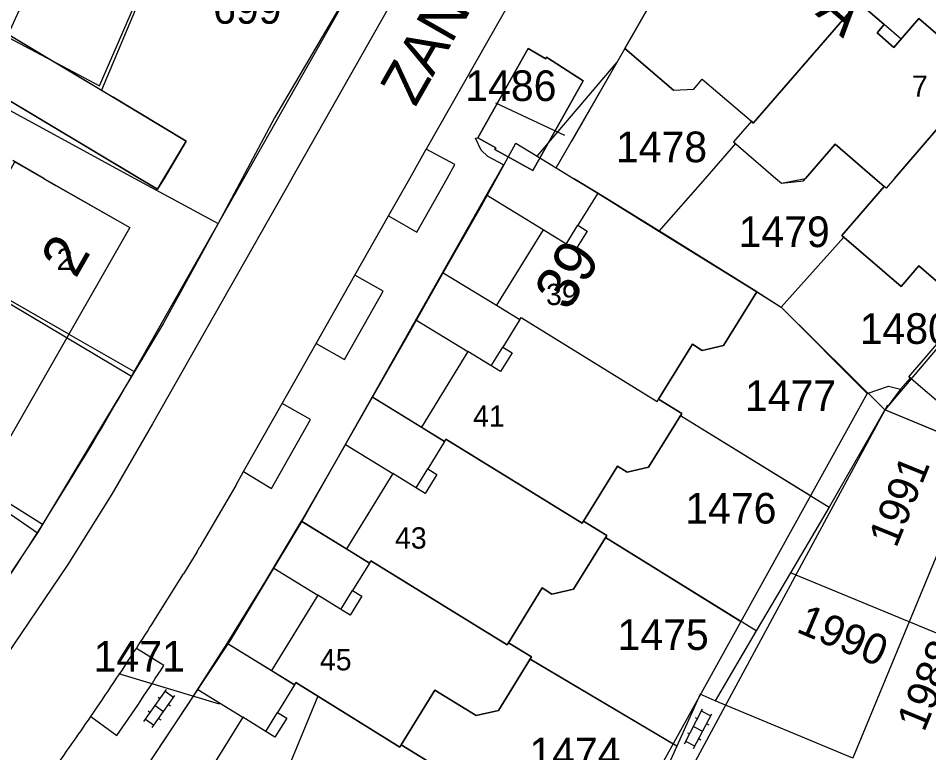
# Model space of a CAD drawing. Extents: x 148816 to 151297, y 399515 to 402500.
# Drawn here: x 150207.2 to 150260.7, y 400466.3 to 400509.4 of the extents above; entities that cross this region are included whole.
import ezdxf

# ---------------------------------------------------------------- set-up
doc = ezdxf.new("R2010")
doc.units = 0
for name, color, linetype in [('B01 Hoofdgebouw  [D] Norm', 7, 'Continuous'), ('B01 Hoofdgebouw  [T] Norm', 7, 'Continuous'), ('B01 hoofgebouw', 7, 'Continuous'), ('B02 Bijgebouw  [D] Norm', 7, 'Continuous'), ('B07 Tussenmuur  [D] Norm', 7, 'Continuous'), ('B07 Tussenmuur  [T] Norm', 7, 'Continuous'), ('G01 perceelsgrens', 7, 'Continuous'), ('S02 Open verharding  Norm', 7, 'Continuous'), ('T01 Muur  [T] Gem', 7, 'Continuous'), ('T04 Haag heg  [D] Gem', 7, 'Continuous'), ('V00 Kant verharding algemeen  [T] Norm', 7, 'Continuous'), ('V00 Kant verharding algemeen secundair  [T] Gem', 7, 'Continuous'), ('Z01 perceelnummer', 7, 'Continuous'), ('Z02 huisnummer', 7, 'Continuous'), ('Z02 Huisnummer  [Tekst] Norm', 7, 'Continuous'), ('Z06 straatnaam', 7, 'Continuous')]:
    doc.layers.add(name, color=color, linetype=linetype)

msp = doc.modelspace()

# ---------------------------------------------------------------- linework, layer by layer
at = {"layer": 'B01 Hoofdgebouw  [D] Norm'}
for p, q in [((150259.02, 400508.176), (150258.036, 400509.027)), ((150208.663, 400500), (150206.84, 400501.042)), ((150239.355, 400496.137), (150240.037, 400497.244)), ((150234.951, 400488.99), (150235.634, 400490.098)), ((150230.532, 400481.831), (150231.216, 400482.941)), ((150226.122, 400474.679), (150226.809, 400475.794)), ((150221.711, 400467.529), (150222.398, 400468.645))]:
    msp.add_line(p, q, dxfattribs=at)
at = {"layer": 'B01 Hoofdgebouw  [T] Norm'}
for p, q in [((150234.17, 400502.39), (150237.11, 400507.62)), ((150237.11, 400507.62), (150238.15, 400507.01)), ((150238.15, 400507.01), (150238.2, 400507.11)), ((150238.2, 400507.11), (150240.34, 400505.73)), ((150240.34, 400505.73), (150237.39, 400500.47)), ((150214.295, 400500), (150205.81, 400505.07)), ((150212.75, 400504.76), (150217.04, 400502.19)), ((150217.04, 400502.19), (150215.73, 400500)), ((150235.21, 400501.79), (150234.17, 400502.39)), ((150235.16, 400501.69), (150235.21, 400501.79)), ((150237.39, 400500.47), (150235.16, 400501.69)), ((150208.662, 400500), (150213.72, 400497.11)), ((150215.35, 400499.37), (150214.295, 400500)), ((150215.73, 400500), (150215.35, 400499.37)), ((150213.72, 400497.11), (150206.57, 400484.6))]:
    msp.add_line(p, q, dxfattribs=at)
for points in [[(150248.369, 400517.376), (150242.798, 400507.621), (150245.653, 400505.186), (150246.846, 400505.244), (150247.348, 400505.828), (150250.229, 400503.35), (150249.186, 400502.137), (150251.673, 400500)], [(150269.943, 400500), (150270.376, 400500.502), (150266.432, 400503.901), (150264.98, 400502.197), (150263.995, 400503.046), (150264.413, 400503.531), (150262.967, 400504.779), (150264.012, 400505.99), (150260.068, 400509.387), (150258.603, 400507.693), (150257.618, 400508.542), (150258.036, 400509.027), (150256.613, 400510.255)], [(150257.483, 400500), (150255.148, 400502.013), (150253.413, 400500)], [(150251.672, 400500), (150251.999, 400499.719), (150253.294, 400499.862), (150253.412, 400500)], [(150261.764, 400486.399), (150259.487, 400488.354), (150262.949, 400492.383), (150260.073, 400494.863), (150259.028, 400493.651), (150255.545, 400496.654), (150258.026, 400499.532), (150257.484, 400500)], [(150258.63, 400500), (150258.14, 400499.434), (150258.026, 400499.532)], [(150241.202, 400499.134), (150240.037, 400497.244), (150240.582, 400496.908), (150239.9, 400495.801), (150237.993, 400496.976), (150235.263, 400492.546), (150236.625, 400491.707), (150235.634, 400490.098), (150236.179, 400489.762), (150235.497, 400488.654), (150233.584, 400489.833), (150230.851, 400485.398), (150232.213, 400484.559), (150231.216, 400482.941), (150231.752, 400482.611), (150231.068, 400481.501), (150229.17, 400482.671), (150226.444, 400478.251), (150227.806, 400477.411), (150226.809, 400475.794), (150227.345, 400475.463), (150226.657, 400474.349), (150224.758, 400475.52), (150222.033, 400471.102), (150223.395, 400470.262), (150222.398, 400468.645), (150222.934, 400468.314), (150222.246, 400467.199), (150220.349, 400468.367), (150217.623, 400463.943)], [(150241.202, 400499.134), (150250.542, 400493.332), (150248.587, 400490.194), (150247.343, 400489.903), (150246.765, 400490.262), (150244.776, 400487.036), (150246.138, 400486.196), (150244.191, 400483.038), (150242.936, 400482.746), (150242.361, 400483.103), (150240.373, 400479.882), (150241.733, 400479.039), (150239.775, 400475.878), (150238.513, 400475.596), (150237.94, 400475.955), (150235.966, 400472.738), (150237.318, 400471.901), (150235.368, 400468.75), (150234.066, 400468.458), (150231.638, 400469.951), (150229.663, 400466.74), (150232.9, 400464.749)]]:
    msp.add_lwpolyline(points, dxfattribs=at)
at = {"layer": 'B01 hoofgebouw'}
for points in [[(150217.04, 400502.19), (150206.582, 400508.455), (150209.589, 400515.048), (150204.139, 400517.534), (150200.305, 400509.128), (150197.876, 400505.057), (150203.72, 400501.57)], [(150245.653, 400505.186), (150242.798, 400507.621), (150248.369, 400517.376), (150251.678, 400514.499), (150251.26, 400514.014), (150252.244, 400513.165), (150253.714, 400514.869), (150257.658, 400511.466), (150256.613, 400510.255), (150258.036, 400509.027), (150257.618, 400508.542), (150258.603, 400507.693), (150260.068, 400509.387), (150264.012, 400505.99), (150262.967, 400504.779), (150264.413, 400503.531), (150263.995, 400503.046), (150264.98, 400502.197), (150266.432, 400503.901), (150270.376, 400500.502), (150269.943, 400500)], [(150238.2, 400507.11), (150238.15, 400507.01), (150237.11, 400507.62), (150234.17, 400502.39), (150235.21, 400501.79), (150235.16, 400501.69), (150237.39, 400500.47), (150240.34, 400505.73), (150238.2, 400507.11)], [(150245.653, 400505.186), (150246.846, 400505.244), (150247.348, 400505.828), (150250.229, 400503.35), (150249.186, 400502.137), (150251.672, 400500)], [(150199.43, 400504.13), (150203.72, 400501.57), (150205.81, 400505.07), (150214.296, 400500)], [(150215.728, 400500), (150217.04, 400502.19), (150212.75, 400504.76)], [(150253.413, 400500), (150255.148, 400502.013), (150257.483, 400500)], [(150206.416, 400500), (150206.969, 400500.968), (150208.663, 400500)], [(150208.663, 400500), (150209.38, 400499.59)], [(150214.296, 400500), (150215.35, 400499.37), (150215.728, 400500)], [(150251.672, 400500), (150251.999, 400499.719), (150253.413, 400500)], [(150257.483, 400500), (150258.026, 400499.532), (150255.545, 400496.654), (150259.028, 400493.651), (150260.073, 400494.863), (150262.949, 400492.383), (150261.905, 400491.17), (150264.7, 400488.764), (150266.01, 400488.869), (150266.44, 400489.37), (150269.308, 400486.908), (150268.259, 400485.686)], [(150209.38, 400499.59), (150213.72, 400497.11), (150206.57, 400484.6), (150202.23, 400487.08)], [(150245.458, 400496.51), (150241.202, 400499.134), (150240.037, 400497.244), (150240.582, 400496.908), (150239.9, 400495.801), (150237.993, 400496.976), (150235.263, 400492.546), (150236.625, 400491.707), (150235.634, 400490.098), (150236.179, 400489.762), (150235.497, 400488.654), (150233.584, 400489.833), (150230.851, 400485.398), (150232.213, 400484.559), (150231.216, 400482.941), (150231.752, 400482.611), (150231.068, 400481.501), (150229.17, 400482.671), (150226.444, 400478.251), (150227.806, 400477.411), (150226.809, 400475.794), (150227.345, 400475.463), (150226.657, 400474.349), (150224.758, 400475.52), (150222.033, 400471.102), (150223.395, 400470.262), (150222.398, 400468.645), (150222.934, 400468.314), (150222.246, 400467.199), (150220.349, 400468.367), (150217.623, 400463.943)], [(150232.9, 400464.749), (150229.663, 400466.74), (150231.638, 400469.951), (150234.066, 400468.458), (150235.368, 400468.75), (150237.318, 400471.901), (150235.966, 400472.738), (150237.94, 400475.955), (150238.513, 400475.596), (150239.775, 400475.878), (150241.733, 400479.039), (150240.373, 400479.882), (150242.361, 400483.103), (150242.936, 400482.746), (150244.191, 400483.038), (150246.138, 400486.196), (150244.776, 400487.036), (150246.765, 400490.262), (150247.343, 400489.903), (150248.587, 400490.194), (150250.542, 400493.332), (150245.458, 400496.51)]]:
    msp.add_lwpolyline(points, dxfattribs=at)
at = {"layer": 'B02 Bijgebouw  [D] Norm'}
msp.add_line((150206.594, 400508.448), (150212.75, 400504.76), dxfattribs=at)
at = {"layer": 'B07 Tussenmuur  [D] Norm'}
msp.add_line((150210.145, 400490.855), (150203.265, 400494.787), dxfattribs=at)
msp.add_line((150210.145, 400490.855), (150203.265, 400494.787), dxfattribs=at)
at = {"layer": 'B07 Tussenmuur  [T] Norm'}
for points in [[(150250.229, 400503.35), (150250.343, 400503.252), (150256.499, 400510.353), (150256.613, 400510.255)], [(150258.63, 400500), (150262.853, 400504.877), (150262.967, 400504.779)], [(150236.625, 400491.707), (150236.704, 400491.835), (150244.697, 400486.908), (150244.776, 400487.036)], [(150232.213, 400484.559), (150232.291, 400484.686), (150240.294, 400479.754), (150240.373, 400479.882)], [(150227.806, 400477.411), (150227.885, 400477.539), (150235.888, 400472.61), (150235.966, 400472.738)], [(150223.395, 400470.262), (150223.474, 400470.39), (150229.584, 400466.612), (150229.663, 400466.74)]]:
    msp.add_lwpolyline(points, dxfattribs=at)
at = {"layer": 'G01 perceelsgrens'}
for points in [[(150204.92, 400504.944), (150206.629, 400508.247), (150211.946, 400505.438), (150225.946, 400537.65)], [(150225.946, 400537.65), (150228.789, 400536.169), (150234.419, 400532.694), (150236.474, 400530.5), (150236.455, 400528.804), (150235.943, 400527.048), (150235.038, 400525.353), (150222.217, 400503.564), (150220.318, 400500)], [(150242.343, 400506.832), (150248.369, 400517.376), (150250.799, 400521.68)], [(150260.133, 400514.38), (150257.658, 400511.466), (150256.613, 400510.255), (150256.499, 400510.353), (150250.343, 400503.252), (150250.229, 400503.35), (150249.186, 400502.137), (150249.3, 400502.039), (150247.515, 400500)], [(150266.589, 400508.963), (150262.967, 400504.779), (150262.853, 400504.877), (150258.63, 400500)], [(150237.639, 400501.314), (150242.343, 400506.832)], [(150238.768, 400500.624), (150242.343, 400506.832)], [(150204.92, 400504.944), (150214.016, 400500)], [(150235.263, 400500), (150236.399, 400502.073)], [(150236.399, 400502.073), (150237.639, 400501.314)], [(150237.639, 400501.314), (150238.768, 400500.624)], [(150238.768, 400500.624), (150239.787, 400500)], [(150178.487, 400500), (150179.895, 400498.841), (150189.578, 400491.293), (150195.992, 400487.687), (150208.29, 400479.186)], [(150213.81, 400488.369), (150200.762, 400496.13), (150194.789, 400500)], [(150214.016, 400500), (150218.902, 400497.344)], [(150220.318, 400500), (150218.902, 400497.344)], [(150232.125, 400494.461), (150234.301, 400498.244), (150235.263, 400500)], [(150239.787, 400500), (150241.202, 400499.134), (150244.8, 400496.899)], [(150247.515, 400500), (150244.8, 400496.899)], [(150258.63, 400500), (150258.14, 400499.434), (150258.026, 400499.532), (150255.545, 400496.654), (150255.659, 400496.556), (150251.986, 400492.435)], [(150218.902, 400497.344), (150215.701, 400491.499), (150213.81, 400488.369)], [(150244.8, 400496.899), (150250.542, 400493.332), (150251.986, 400492.435)], [(150266.157, 400495.857), (150263.063, 400492.285), (150262.949, 400492.383), (150261.905, 400491.17), (150262.019, 400491.072), (150258.077, 400486.409)], [(150227.976, 400487.162), (150230.062, 400490.804), (150232.125, 400494.461)], [(150232.125, 400494.461), (150235.263, 400492.546), (150236.625, 400491.707), (150236.704, 400491.835), (150244.697, 400486.908), (150244.776, 400487.036), (150246.138, 400486.196), (150246.059, 400486.068), (150254.799, 400480.703)], [(150251.986, 400492.435), (150258.077, 400486.409)], [(150213.81, 400488.369), (150212.286, 400485.85), (150208.29, 400479.186)], [(150223.801, 400479.873), (150225.904, 400483.508), (150227.976, 400487.162)], [(150250.518, 400473.429), (150241.655, 400478.913), (150241.733, 400479.039), (150240.373, 400479.882), (150240.294, 400479.754), (150232.291, 400484.686), (150232.213, 400484.559), (150227.976, 400487.162)], [(150258.077, 400486.409), (150254.799, 400480.703)], [(150266.251, 400483.017), (150258.077, 400486.409)], [(150274.665, 400476.388), (150262.629, 400481.519), (150259.495, 400473.958)], [(150254.799, 400480.703), (150252.526, 400476.842)], [(150219.447, 400472.691), (150221.646, 400476.268), (150223.801, 400479.873)], [(150245.842, 400466.668), (150237.241, 400471.777), (150237.318, 400471.901), (150235.966, 400472.738), (150235.888, 400472.61), (150227.885, 400477.539), (150227.806, 400477.411), (150223.801, 400479.873)], [(150208.29, 400479.186), (150202.678, 400470.79)], [(150252.526, 400476.842), (150250.518, 400473.429)], [(150259.495, 400473.958), (150252.526, 400476.842)], [(150259.495, 400473.958), (150256.204, 400466.018)], [(150271.637, 400468.933), (150263.562, 400472.275), (150259.495, 400473.958)], [(150250.518, 400473.429), (150248.103, 400469.325)], [(150214.839, 400465.644), (150217.17, 400469.149), (150219.447, 400472.691)], [(150224.758, 400469.596), (150223.474, 400470.39), (150223.395, 400470.262), (150219.447, 400472.691)], [(150224.758, 400469.596), (150221.516, 400461.727)], [(150242.012, 400458.976), (150232.82, 400464.619), (150232.9, 400464.749), (150229.663, 400466.74), (150229.584, 400466.612), (150224.758, 400469.596)], [(150248.103, 400469.325), (150247.219, 400469.712), (150245.842, 400466.668)], [(150256.204, 400466.018), (150256.18, 400465.96), (150248.103, 400469.325)], [(150245.842, 400466.668), (150243.532, 400461.559), (150242.012, 400458.976)]]:
    msp.add_lwpolyline(points, dxfattribs=at)
at = {"layer": 'S02 Open verharding  Norm'}
for p, q in [((150214.545, 400468.112), (150215.881, 400469.984)), ((150215.033, 400467.764), (150216.369, 400469.636)), ((150215.381, 400469.542), (150215.503, 400469.455)), ((150216.282, 400469.514), (150215.794, 400469.862)), ((150215.213, 400469.048), (150215.701, 400468.7)), ((150215.992, 400469.107), (150216.114, 400469.02)), ((150214.8, 400468.728), (150214.922, 400468.641)), ((150246.304, 400466.805), (150247.366, 400468.844)), ((150246.836, 400466.528), (150247.898, 400468.567)), ((150247.829, 400468.434), (150247.297, 400468.711)), ((150215.12, 400467.886), (150214.632, 400468.234)), ((150215.411, 400468.293), (150215.533, 400468.206)), ((150246.933, 400468.337), (150247.066, 400468.268)), ((150247.598, 400467.991), (150247.731, 400467.922)), ((150246.471, 400467.45), (150246.604, 400467.381)), ((150246.835, 400467.825), (150247.367, 400467.547)), ((150246.905, 400466.661), (150246.373, 400466.938)), ((150247.136, 400467.104), (150247.269, 400467.035))]:
    msp.add_line(p, q, dxfattribs=at)
at = {"layer": 'T01 Muur  [T] Gem'}
msp.add_line((150242.798, 400507.621), (150239.67, 400502.164), dxfattribs=at)
at = {"layer": 'T04 Haag heg  [D] Gem'}
for p, q in [((150218.811, 400521.253), (150212.058, 400505.175)), ((150247.515, 400500), (150244.8, 400496.899)), ((150255.659, 400496.556), (150251.986, 400492.435)), ((150210.145, 400490.855), (150213.984, 400488.661)), ((150259.573, 400488.28), (150258.996, 400487.622)), ((150208.599, 400479.675), (150195.737, 400487.706)), ((150257.024, 400487.363), (150235.849, 400449.129)), ((150258.234, 400486.693), (150237.841, 400448.927)), ((150246.059, 400486.068), (150253.707, 400481.373)), ((150241.655, 400478.913), (150249.616, 400473.987)), ((150237.241, 400471.777), (150245.632, 400466.793))]:
    msp.add_line(p, q, dxfattribs=at)
msp.add_lwpolyline([(150250.563, 400493.33), (150251.986, 400492.435), (150257.024, 400487.363), (150258.285, 400487.802), (150258.996, 400487.622), (150258.086, 400486.407), (150277.432, 400478.383)], dxfattribs=at)
at = {"layer": 'V00 Kant verharding algemeen  [T] Norm'}
for p, q in [((150220.41, 400500), (150236.09, 400527.64)), ((150223.23, 400500), (150238.506, 400526.937)), ((150242.93, 400522.5), (150231.137, 400501.714)), ((150234.02, 400502.37), (150234.17, 400502.39)), ((150234.36, 400501.66), (150234.02, 400502.37)), ((150234.75, 400501.29), (150234.36, 400501.66)), ((150235.67, 400500.79), (150234.75, 400501.29)), ((150235.67, 400500.79), (150235.225, 400500)), ((150213.05, 400487.03), (150220.41, 400500)), ((150223.23, 400500), (150215.06, 400485.59)), ((150223.72, 400479.68), (150235.225, 400500)), ((150241.202, 400499.134), (150239.787, 400500)), ((150237.993, 400496.976), (150234.666, 400499.012)), ((150226.946, 400494.324), (150228.916, 400497.797)), ((150232.125, 400494.461), (150235.263, 400492.546)), ((150230.525, 400491.7), (150233.584, 400489.833)), ((150222.671, 400486.786), (150224.671, 400490.312)), ((150227.961, 400487.171), (150230.851, 400485.398)), ((150215.06, 400485.59), (150212.655, 400481.46)), ((150226.382, 400484.382), (150229.17, 400482.671)), ((150219.94, 400481.97), (150220.407, 400482.793)), ((150219.94, 400481.97), (150217.838, 400478.36)), ((150212.655, 400481.46), (150210.08, 400477.32)), ((150219.65, 400472.91), (150223.72, 400479.68)), ((150223.822, 400479.86), (150226.444, 400478.251)), ((150217.655, 400478.045), (150216.874, 400476.789)), ((150217.655, 400478.045), (150217.838, 400478.36)), ((150210.08, 400477.32), (150204.43, 400469.01)), ((150222.173, 400477.106), (150224.758, 400475.52)), ((150215.14, 400474), (150216.874, 400476.789)), ((150214.88, 400465.7), (150219.65, 400472.91)), ((150219.488, 400472.666), (150222.033, 400471.102)), ((150217.715, 400469.985), (150220.349, 400468.367))]:
    msp.add_line(p, q, dxfattribs=at)
for points in [[(150232.356, 400500), (150232.817, 400500.812), (150231.137, 400501.714)], [(150228.916, 400497.797), (150230.572, 400496.851), (150232.357, 400500)], [(150224.671, 400490.312), (150226.329, 400489.363), (150228.598, 400493.368), (150226.946, 400494.324)], [(150220.407, 400482.793), (150222.037, 400481.789), (150224.331, 400485.837), (150222.671, 400486.786)], [(150215.727, 400471.407), (150214.109, 400472.404)], [(150211.43, 400468.401), (150212.965, 400467.28)]]:
    msp.add_lwpolyline(points, dxfattribs=at)
for centre, radius, start, end in [((150072.455, 400284.87), 298.934, 47.67431, 53.19835), ((150084.103, 400298.678), 278.458, 48.00218, 53.45552), ((150022.728, 400597.175), 219.896, 324.65328, 329.94075), ((150042.474, 400584.383), 204.934, 326.87855, 327.40991), ((150042.474, 400584.383), 206.834, 325.51637, 326.89218), ((150042.474, 400584.383), 204.934, 324.39755, 325.53186)]:
    msp.add_arc(centre, radius, start, end, dxfattribs=at)
at = {"layer": 'V00 Kant verharding algemeen secundair  [T] Gem'}
for p, q in [((150230.165, 400500), (150231.137, 400501.714)), ((150228.916, 400497.797), (150230.165, 400500)), ((150224.671, 400490.312), (150226.946, 400494.324)), ((150220.407, 400482.793), (150222.671, 400486.786))]:
    msp.add_line(p, q, dxfattribs=at)
msp.add_arc((150022.378, 400597.822), 229.108, 325.60536, 326.80996, dxfattribs=at)
at = {"layer": 'Z01 perceelnummer'}
for points in [[(150235.197, 400504.443), (150239.255, 400502.545)], [(150213.053, 400470.937), (150218.965, 400469.155)]]:
    msp.add_lwpolyline(points, dxfattribs=at)

# ---------------------------------------------------------------- texts
for s, p in [('699', (150218.617, 400509.081)), ('1486', (150233.427, 400504.543)), ('1478', (150242.273, 400500.949)), ('1479', (150249.477, 400495.964)), ('1480', (150256.593, 400490.283)), ('1477', (150249.855, 400486.341)), ('1476', (150246.347, 400479.733)), ('1475', (150242.369, 400472.313)), ('1471', (150211.599, 400471.037)), ('1474', (150237.188, 400465.357))]:
    msp.add_text(s, height=1.8, dxfattribs=at).set_placement(p)
for s, rotation, p in [('1991', 67.8989, (150258.731, 400478.245)), ('1990', 336.9824, (150252.801, 400473.394)), ('1988', 67.5979, (150260.374, 400467.439))]:
    msp.add_text(s, height=1.8, rotation=rotation, dxfattribs=at).set_placement(p)
at = {"layer": 'Z02 huisnummer'}
for s, rotation, p in [('7A', 319.2184, (150252.535, 400510.866)), ('2', 60.2551, (150210.541, 400494.068)), ('39', 58.3287, (150239.472, 400492.134))]:
    msp.add_text(s, height=2.5, rotation=rotation, dxfattribs=at).set_placement(p)
at = {"layer": 'Z02 Huisnummer  [Tekst] Norm'}
for s, p in [('7', (150259.66, 400504.791)), ('2', (150209.425, 400494.63)), ('39', (150238.167, 400492.563)), ('41', (150233.885, 400485.417)), ('43', (150229.298, 400478.262)), ('45', (150224.886, 400471.112))]:
    msp.add_text(s, height=1.25, dxfattribs=at).set_placement(p)
at = {"layer": 'Z06 straatnaam'}
msp.add_text('ZANDVLIET', height=2.5, rotation=60.2551, dxfattribs=at).set_placement((150230.489, 400504.144))

doc.saveas('drawing.dxf')
